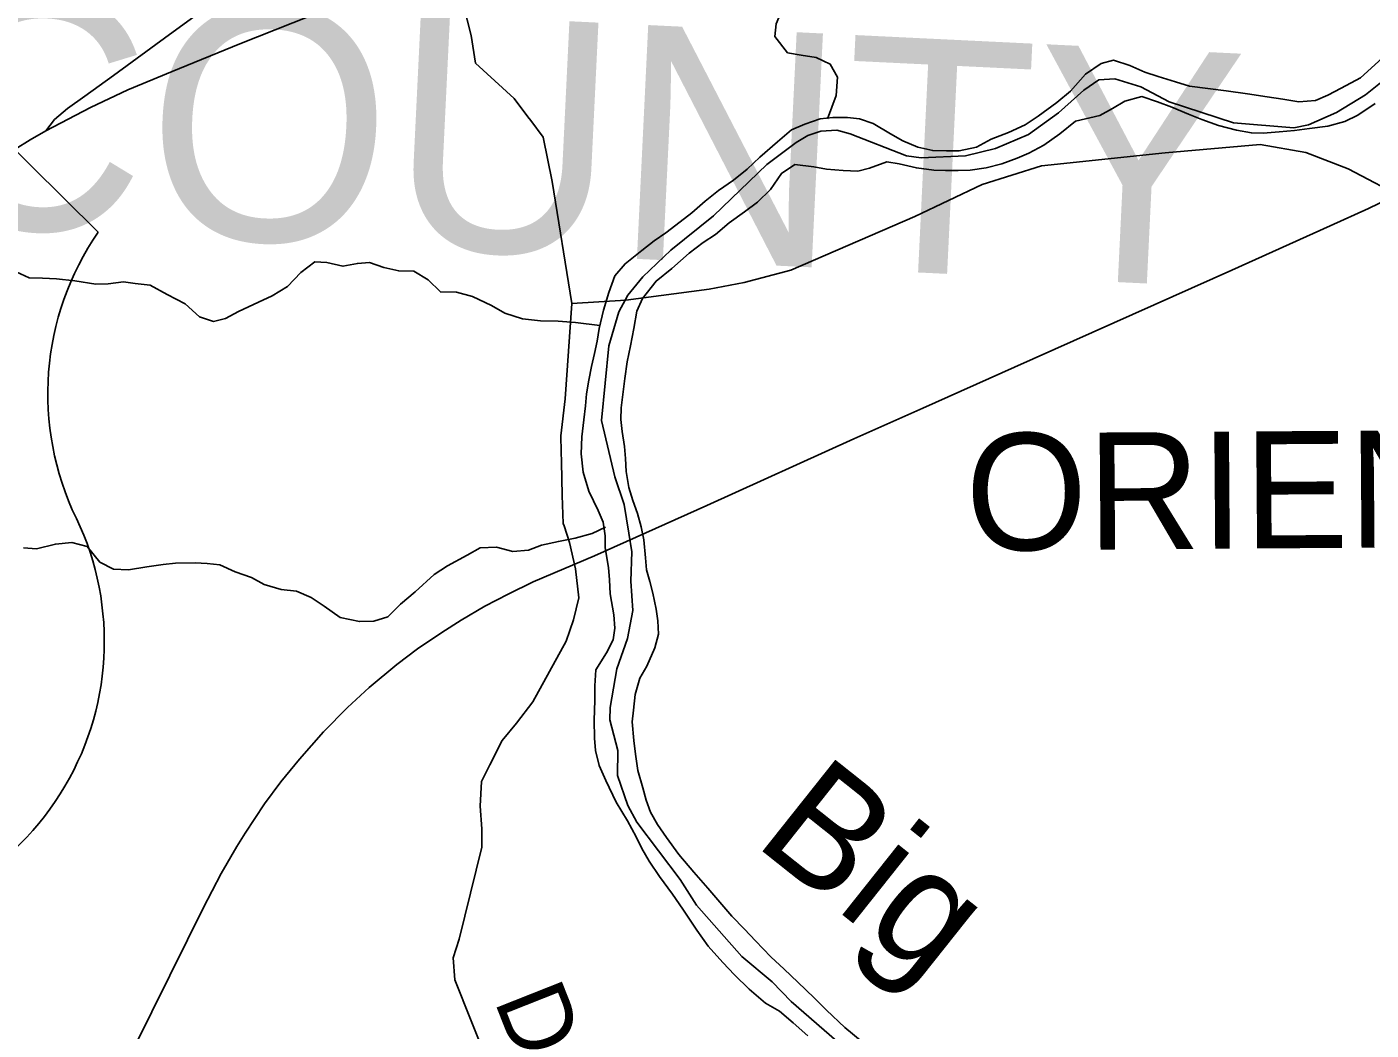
# Model space of a CAD drawing. Extents: x 114604 to 551442, y 316898 to 567001.
# Drawn here: x 156074 to 161815, y 325659 to 329945 of the extents above; entities that cross this region are included whole.
import ezdxf

# ---------------------------------------------------------------- set-up
doc = ezdxf.new("R2010")
doc.units = 0
for name, color, linetype in [('_CIVIL_CONSTRUCTION', 7, 'Continuous'), ('DV_X_County_Line', 7, 'Continuous'), ('GE_P_Alignment_1000_Bearings', 7, 'Continuous'), ('GE_P_Alignment_1000_Stations', 7, 'Continuous'), ('GE_P_Alignment_100_Distances', 7, 'Continuous'), ('GE_P_Alignment_500_Bearings', 7, 'Continuous'), ('GE_P_Alignment_500_Cardinal_Points', 7, 'Continuous'), ('GE_P_Alignment_500_Distances', 7, 'Continuous'), ('PM_P_Cells', 7, 'Continuous'), ('PM_P_CL_Double_Solid', 7, 'Continuous'), ('RD_P_GR_Rt', 7, 'Continuous'), ('SH_Named_Boundary', 7, 'Continuous')]:
    doc.layers.add(name, color=color, linetype=linetype)

msp = doc.modelspace()

# ---------------------------------------------------------------- linework, layer by layer
at = {"layer": '_CIVIL_CONSTRUCTION'}
for points in [[(156155.9, 329500.8), (156345.7, 329600.7), (156505.9, 329676.2), (156694.9, 329754.6), (156983.2, 329871.5), (157889.5, 330232.9)], [(157889.5, 330232.9), (157972.5, 329908.3), (157990.4, 329790), (158154.9, 329639.2), (158214, 329560.6)], [(158214, 329560.6), (158226.5, 329544), (158279.4, 329473.7), (158318, 329284.7), (158402.4, 328763.1)], [(156024.1, 329422.3), (156089.1, 329462), (156155.9, 329500.8)], [(159580.2, 329010.6), (159866.5, 329134.4), (160153.7, 329271), (160407.4, 329351.4), (160936.2, 329406.6), (161340.8, 329441.7), (161536, 329408.3), (161717.1, 329337.7), (161972.5, 329204.1), (162186.5, 329117.5), (162402.3, 329053.9), (162442.3, 329040.3)], [(158402.4, 328763.1), (158632.1, 328776.8), (158988.7, 328824.6), (159137.2, 328852.2), (159337.5, 328905.7), (159580.2, 329010.6)]]:
    msp.add_lwpolyline(points, dxfattribs=at)
at = {"layer": 'DV_X_County_Line'}
for points in [[(161862, 329811.6), (161770.1, 329727.3), (161688.1, 329683), (161630.2, 329652.8), (161578.2, 329630.7), (161506.1, 329624.5), (161438, 329636.3), (161371.9, 329646.2), (161287.8, 329658), (161195.7, 329671.8), (161039.5, 329691.5), (160979.4, 329709.4), (160905.2, 329733.2), (160849.1, 329751.1), (160785, 329779), (160714.8, 329802.9), (160662.8, 329788.7), (160594.9, 329742.5), (160531, 329670.3), (160473.1, 329622), (160393.2, 329563.8), (160337.2, 329525.6), (160267.3, 329493.4), (160193.3, 329465.1), (160129.3, 329430.9), (160055.3, 329414.7), (160001.2, 329414.6), (159943.2, 329416.5), (159879, 329430.3), (159814.9, 329458.2), (159762.8, 329488.2), (159688.6, 329532.1), (159630.4, 329551.9), (159578.4, 329557.8), (159516.3, 329557.7), (159462.3, 329551.6), (159396.3, 329529.4), (159340.3, 329505.2), (159280.4, 329453), (159204.5, 329388.7), (159150.6, 329336.5), (159092.7, 329290.3), (159028.7, 329246.1), (158970.8, 329199.9), (158914.9, 329149.7), (158864.9, 329111.5), (158803, 329065.3), (158753, 329031.1), (158701.1, 328988.9), (158629.2, 328932.7), (158585.3, 328880.5), (158559.5, 328810.3), (158537.7, 328734.2), (158517.9, 328656), (158510, 328601.9), (158498.2, 328549.8), (158486.3, 328493.7), (158474.5, 328435.6), (158464.6, 328377.5), (158460.8, 328325.4), (158452.9, 328265.3), (158445.1, 328193.2), (158441.3, 328121.1), (158449.6, 328043), (158473.8, 327960.9), (158514.1, 327878.9), (158536.3, 327828.9), (158544.4, 327770.8), (158544.6, 327718.7), (158558.8, 327634.6), (158563, 327582.6), (158565.2, 327522.5), (158581.4, 327432.4), (158585.6, 327376.3), (158577.7, 327326.2), (158549.9, 327270.1), (158504, 327197.9), (158500.2, 327129.8), (158500.4, 327067.7), (158496.6, 326983.6), (158498.9, 326905.5), (158503, 326853.4), (158519.2, 326789.4), (158547.4, 326725.3)], [(158672.5, 327092.1), (158692.3, 327162.3), (158722.2, 327214.4), (158756, 327292.6), (158771.9, 327350.7), (158769.7, 327406.8), (158761.5, 327456.9), (158747.3, 327524.9), (158735.2, 327575), (158721, 327625), (158716.9, 327677.1), (158708.6, 327753.2), (158698.5, 327809.2), (158682.3, 327865.3), (158662.1, 327921.3), (158645.9, 327977.3), (158633.7, 328045.4), (158631.6, 328101.5), (158627.4, 328151.5), (158617.2, 328215.6), (158611.1, 328267.7), (158612.9, 328317.7), (158620.8, 328385.9), (158628.6, 328442), (158638.4, 328514.1), (158652.2, 328582.2), (158666, 328656.4), (158679.8, 328730.5), (158703.7, 328784.6), (158761.5, 328858.9), (158829.5, 328913.1), (158903.3, 328977.4), (158963.3, 329023.6), (159015.2, 329057.8), (159073.1, 329108), (159139.1, 329154.2), (159195, 329196.4), (159250.9, 329250.6), (159296.8, 329318.8), (159354.7, 329357), (159434.8, 329347.2), (159488.9, 329337.3), (159561, 329331.5), (159623.1, 329327.6), (159673.1, 329341.7), (159747.1, 329367.9), (159799.2, 329360.1), (159873.3, 329342.2), (159947.4, 329332.4), (159997.4, 329330.5), (160051.5, 329330.6), (160103.6, 329332.7), (160171.6, 329342.9), (160237.6, 329359.1), (160303.6, 329383.3), (160353.6, 329405.4), (160417.6, 329439.6), (160485.5, 329487.9), (160553.4, 329542.1), (160657.4, 329566.4), (160711.4, 329596.6), (160763.4, 329626.7), (160835.4, 329646.9), (160903.5, 329625.1), (160963.6, 329601.2), (161035.8, 329571.3), (161091.9, 329549.4), (161164.1, 329523.5), (161240.2, 329503.7), (161304.3, 329491.8), (161354.4, 329489.9), (161422.4, 329496.1), (161488.4, 329502.3), (161552.5, 329510.4), (161630.5, 329520.6), (161702.6, 329540.8), (161758.5, 329567), (161832.5, 329617.2)], [(159641.7, 325608.4), (159567.5, 325670.3), (159489.2, 325744.2), (159437, 325796.2), (159366.7, 325864.1), (159308.5, 325920), (159252.3, 325972), (159186, 326039.9), (159139.8, 326089.9), (159085.6, 326145.8), (159025.4, 326215.8), (158983.2, 326265.7), (158922.9, 326333.7), (158858.6, 326409.6), (158806.4, 326481.6), (158768.2, 326537.6), (158738, 326589.6), (158719.8, 326641.6), (158705.7, 326693.7), (158683.4, 326767.7), (158673.2, 326837.8), (158667.1, 326895.8), (158658.8, 326975.9), (158664.7, 327026), (158672.5, 327092.1)], [(158547.4, 326725.3), (158591.7, 326633.3), (158640, 326553.3), (158676.2, 326485.3), (158700.4, 326435.3), (158732.6, 326381.3), (158776.8, 326315.3), (158831.1, 326239.3), (158875.3, 326175.3), (158935.6, 326085.4), (158983.9, 326017.4), (159046.1, 325947.4), (159096.3, 325895.5), (159158.6, 325833.6), (159228.8, 325773.6), (159289, 325739.7), (159347.2, 325689.8), (159409.4, 325633.9)]]:
    msp.add_lwpolyline(points, dxfattribs=at)
at = {"layer": 'GE_P_Alignment_1000_Bearings'}
msp.add_lwpolyline([(156002, 324511.8), (156761, 326044.9), (156827.3, 326179.4), (156903.9, 326328.4), (156970.9, 326443.9), (157006.2, 326500.6), (157088.6, 326625.6), (157158.8, 326719.7), (157238.6, 326816.9), (157341.3, 326933.3), (157443.6, 327037), (157535.6, 327122.2), (157654.5, 327220.9), (157743.2, 327287.1), (157846.2, 327358), (157929.8, 327410.9), (158030.7, 327469.8), (158129.8, 327521.7), (158237, 327574.2), (158498.5, 327685.4), (158978.5, 327900), (159605.7, 328185.2), (159901.1, 328315.6), (160291.6, 328491.6), (161219.9, 328905.6), (161640.8, 329095), (161804.8, 329169.2), (161931.5, 329229.4)], dxfattribs=at)
at = {"layer": 'GE_P_Alignment_1000_Stations'}
for points in [[(156155.9, 329500.8), (156345.7, 329600.7), (156505.9, 329676.2), (156694.9, 329754.6), (156983.2, 329871.5), (157889.5, 330232.9)], [(156024.1, 329422.3), (156089.1, 329462), (156155.9, 329500.8)]]:
    msp.add_lwpolyline(points, dxfattribs=at)
at = {"layer": 'GE_P_Alignment_500_Bearings'}
for points in [[(157757.8, 330778.6), (157619, 330641.8), (157527.6, 330551.1), (157394.4, 330442), (157151.1, 330251), (156990.8, 330135), (156850.6, 330033.1), (156683, 329911.6), (156443.8, 329737.4), (156321.5, 329649.2), (156248.5, 329595.5), (156193, 329548.8), (156155.9, 329500.8)], [(158402.4, 328763.1), (158373.2, 328355.9), (158354.4, 328197.6), (158356.1, 328128.7)], [(158356.1, 328128.7), (158357.1, 328086.3), (158360.4, 327943.3), (158365.4, 327823.2), (158368.7, 327812.9)], [(158368.7, 327812.9), (158392, 327741.3), (158416.9, 327629.3), (158431.9, 327505.3), (158408.6, 327411), (158377.3, 327320.7), (158235.2, 327061.4), (158165.9, 326970.8), (158104.4, 326896.3), (158051.2, 326791.8), (158015.7, 326721.5), (158010.5, 326615.4), (158017.3, 326519.3), (158017.9, 326441.2), (157920.9, 326048.1), (157895.5, 325967.9), (157902.2, 325873.8), (158106.3, 325362.6)]]:
    msp.add_lwpolyline(points, dxfattribs=at)
at = {"layer": 'GE_P_Alignment_500_Cardinal_Points'}
msp.add_line((156379.1, 329068.1), (155502.7, 329932), dxfattribs=at)
for centre, start, end in [((157382, 328376.5), 145.41132, 205.86513), ((155186.9, 327319.1), 269.77399, 25.58034)]:
    msp.add_arc(centre, 1218.3, start, end, dxfattribs=at)
at = {"layer": 'GE_P_Alignment_500_Distances'}
for points in [[(159532.9, 325611.6), (159338.2, 325781.4), (159257.9, 325865.3), (159127.4, 325973.2), (158934.6, 326193), (158864.2, 326303), (158679.3, 326546.9), (158641.1, 326618.9), (158596.7, 326746.9), (158598.4, 326853.1), (158564.2, 326984.5), (158565.8, 327037.3), (158593.4, 327201.6), (158639.1, 327331.9), (158662.7, 327452.1), (158654.4, 327576.3), (158658, 327702.4), (158645.8, 327782.5), (158625.4, 327904.7), (158585, 328022.7), (158528.3, 328262.9), (158559.4, 328581.5), (158603, 328727.8), (158630.9, 328779.6), (158640.9, 328798), (158704.7, 328876.3), (158824.5, 328990.7), (159006.2, 329137.3), (159233.9, 329356.2), (159359.7, 329450.6), (159409.7, 329480.8), (159465.7, 329499), (159533.8, 329503.1), (159589.9, 329487.2), (159830.4, 329393.7), (159894.4, 329385.8), (160082.6, 329394.3), (160210.7, 329424.6), (160352.6, 329485), (160480.5, 329577.5), (160588.3, 329673.8), (160652.3, 329718.1), (160720.3, 329722.2), (160832.5, 329688.5), (160952.8, 329624.6), (161227.4, 329535.2), (161485.7, 329513.7), (161547.7, 329525.9), (161667.7, 329578.3), (161791.6, 329654.7), (161855.5, 329704.9)], [(161855.5, 329704.9), (161791.6, 329654.7), (161667.7, 329578.3), (161547.7, 329525.9), (161485.7, 329513.7), (161227.4, 329535.2), (160952.8, 329624.6), (160832.5, 329688.5), (160720.3, 329722.2), (160652.3, 329718.1), (160588.3, 329673.8), (160480.5, 329577.5), (160352.6, 329485), (160210.7, 329424.6), (160082.6, 329394.3), (159894.4, 329385.8), (159830.4, 329393.7), (159589.9, 329487.2), (159533.8, 329503.1), (159465.7, 329499), (159409.7, 329480.8), (159359.7, 329450.6), (159233.9, 329356.2), (159006.2, 329137.3), (158824.5, 328990.7), (158704.7, 328876.3), (158640.9, 328798), (158630.9, 328779.6), (158603, 328727.8), (158559.4, 328581.5), (158528.3, 328262.9), (158585, 328022.7), (158625.4, 327904.7), (158645.8, 327782.5), (158658, 327702.4), (158654.4, 327576.3), (158662.7, 327452.1), (158639.1, 327331.9), (158593.4, 327201.6), (158565.8, 327037.3), (158564.2, 326984.5), (158598.4, 326853.1), (158596.7, 326746.9), (158641.1, 326618.9), (158679.3, 326546.9), (158864.2, 326303), (158934.6, 326193), (159127.4, 325973.2), (159257.9, 325865.3), (159338.2, 325781.4), (159532.9, 325611.6)]]:
    msp.add_lwpolyline(points, dxfattribs=at)
at = {"layer": 'PM_P_Cells'}
for points in [[(159494.2, 329552.4), (159530.1, 329651.9), (159535.8, 329730), (159505.7, 329786), (159445.5, 329813.9), (159381.4, 329823.8), (159323.3, 329833.6), (159269.1, 329903.6), (159274.9, 329957.7), (159296.8, 330011.9), (159326.6, 330094.1), (159340.4, 330188.2), (159354.5, 330268.8)], [(158521.8, 328668.3), (158417.7, 328681.8), (158343.6, 328687.6), (158267.5, 328689.5), (158191.4, 328697.3), (158115.3, 328721.2), (158059.1, 328755.1), (157976.9, 328792.9), (157908.8, 328810.8), (157840.8, 328812.7), (157788.5, 328864.6), (157726.4, 328900.5), (157662.3, 328902.4), (157598.2, 328916.2), (157538.1, 328938.1), (157486, 328934), (157424, 328921.8), (157355.9, 328937.7), (157303.8, 328941.6), (157243.9, 328895.4), (157188, 328835.2), (157122.1, 328795), (157064.1, 328768.8), (156978.1, 328728.5), (156922.1, 328698.3), (156872.1, 328686.2), (156812, 328706.1), (156749.8, 328762), (156673.6, 328801.9), (156601.4, 328841.8), (156537.3, 328847.7), (156487.2, 328855.6), (156421.2, 328847.4), (156369.2, 328845.3), (156279, 328859.1), (156200.9, 328868.9), (156140.9, 328870.8), (156084.8, 328872.7), (156010.6, 328906.5)], [(158545.3, 327807.1), (158488.3, 327780.7), (158416.3, 327760.5), (158344.3, 327746.3), (158272.3, 327730.1), (158216.3, 327709.9), (158150.2, 327703.8), (158080.1, 327721.6), (158010, 327719.5), (157954.1, 327687.3), (157870.1, 327643), (157814.2, 327604.9), (157732.3, 327530.6), (157670.4, 327478.3), (157616.5, 327424.1), (157556.5, 327406), (157494.4, 327403.8), (157412.3, 327421.7), (157344.1, 327469.6), (157287.9, 327507.5), (157225.8, 327533.4), (157159.7, 327541.2), (157087.5, 327563.1), (157033.4, 327593), (156963.3, 327616.9), (156899.1, 327646.8), (156845, 327652.7), (156793, 327654.6), (156708.9, 327654.4), (156656.9, 327648.2), (156586.8, 327638), (156508.8, 327625.9), (156444.7, 327627.7), (156386.6, 327657.6), (156332.3, 327725.6), (156266.2, 327741.4), (156196.1, 327735.3), (156116.1, 327715.1), (156060.1, 327718.9)]]:
    msp.add_lwpolyline(points, dxfattribs=at)

# ---------------------------------------------------------------- texts
at = {"layer": 'GE_P_Alignment_100_Distances'}
msp.add_text('PICKAWAY COUNTY', height=1000.079, rotation=357.23373, dxfattribs=at).set_placement((148179.4, 329460.9))
at = {"layer": 'PM_P_CL_Double_Solid'}
msp.add_text('D', height=300, rotation=291.60964, dxfattribs=at).set_placement((158068.4, 325786.1))
at = {"layer": 'RD_P_GR_Rt'}
msp.add_text('Big', height=500.07, rotation=321.52056, dxfattribs=at).set_placement((159172.9, 326456.8))
at = {"layer": 'SH_Named_Boundary'}
msp.add_text('ORIENT', height=500.04, rotation=0.41237, dxfattribs=at).set_placement((160084.7, 327707.5))

doc.saveas('drawing.dxf')
